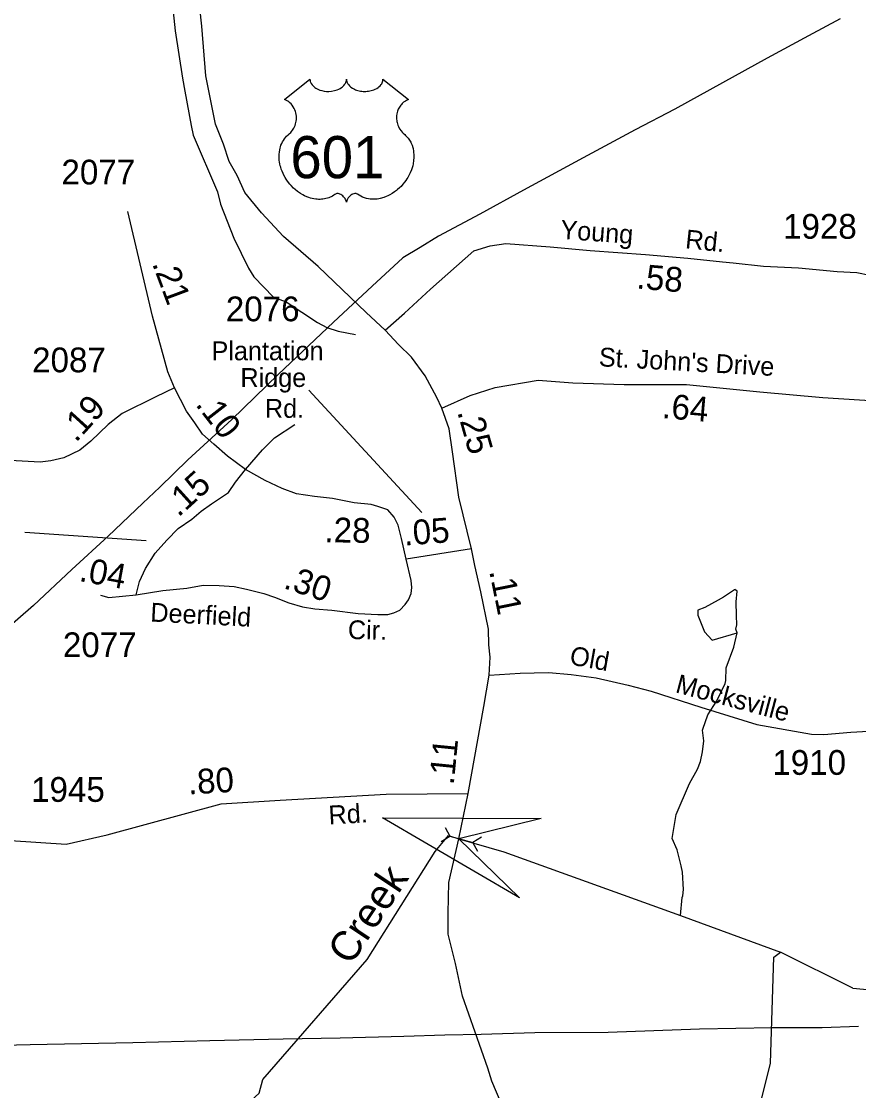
# Model space of a CAD drawing. Extents: x 1473865 to 1648260, y 639067 to 773536.
# Drawn here: x 1550747 to 1554969, y 728401 to 733795 of the extents above; entities that cross this region are included whole.
import ezdxf

# ---------------------------------------------------------------- set-up
doc = ezdxf.new("R2010")
doc.units = 0
for name, color, linetype in [('Exist Hydrographic Creek Single Shore', 7, 'Continuous'), ('Exist Hydrographic Creek Single Shore Label', 7, 'Continuous'), ('Exist Hydrographic Misc Water Feature', 7, 'Continuous'), ('Exist Road Non-System Type 51', 7, 'Continuous'), ('Exist Road Primary US Attributed', 7, 'Continuous'), ('Exist Road Primary US Mileage Hundredths English Label', 7, 'Continuous'), ('Exist Road Primary US Shield CELL', 7, 'Continuous'), ('Exist Road Primary US Shield Number Label', 7, 'Continuous'), ('Exist Road Secondary Mileage Hundredths English Label', 7, 'Continuous'), ('Exist Road Secondary Structure Culvert Attributed CELL', 7, 'Continuous'), ('Exist Road Secondary Structure Culvert CELL', 7, 'Continuous'), ('Exist Road Secondary Type 51 Attributed', 7, 'Continuous'), ('Exist Road Secondary Type 51 Label', 7, 'Continuous'), ('Exist Road Secondary Type 51 Number Label', 7, 'Continuous'), ('Exist Utilities Electrical Transmission Line', 7, 'Continuous')]:
    doc.layers.add(name, color=color, linetype=linetype)

msp = doc.modelspace()

# ---------------------------------------------------------------- linework, layer by layer
at = {"layer": 'Exist Hydrographic Creek Single Shore'}
msp.add_line((1554939.5, 728917.4), (1554575.2, 729099.4), dxfattribs=at)
for points in [[(1554939.5, 728917.4), (1555463.2, 728868.1), (1555764.2, 728898.1), (1556222.1, 728975.8), (1556405.4, 729018.1), (1556779.1, 729021.2), (1557136.3, 729080.5), (1557879.2, 729334.6), (1558138.2, 729329.4), (1558279.3, 729287.1), (1558904.3, 729294.2), (1559637.1, 729461.6), (1559799.5, 729505.1), (1560013.4, 729632), (1560085.3, 729716.7), (1560396.2, 729838.4), (1560910.4, 730035.2), (1561226.5, 730075.8), (1561432.4, 729910.3), (1561679, 729727.5), (1561858.8, 729689.7), (1562024.1, 729681)], [(1551204.1, 727326), (1551264.1, 727416.7), (1551408.2, 727555), (1551587.1, 727784.4), (1551887.2, 728333.1), (1551946.1, 728387.8), (1551964.2, 728456.3), (1552490.1, 729062.8), (1552833.5, 729607.6), (1552900.6, 729687.5), (1552953.3, 729671.3), (1553179.9, 729606), (1554071.3, 729283.3), (1554575.2, 729099.4)]]:
    msp.add_lwpolyline(points, dxfattribs=at)
at = {"layer": 'Exist Hydrographic Misc Water Feature'}
for points in [[(1551512, 733843.7), (1551521.8, 733747.5), (1551559.3, 733509.3), (1551570.9, 733442.5), (1551603, 733269.8), (1551613.8, 733221.6), (1551735.4, 732934.9), (1551751.5, 732873.4), (1551818.1, 732701.1), (1551892.7, 732549.4), (1551919.7, 732506.8), (1552018.3, 732403.1), (1552082.1, 732379.5), (1552240.5, 732275.4), (1552287.9, 732250.3), (1552343.5, 732233), (1552431.2, 732215)], [(1554357, 730710.1), (1554350.8, 730729.4), (1554355.8, 730750), (1554352.7, 730798.1), (1554352.4, 730866.2), (1554357, 730919.8), (1554345.2, 730928.1), (1554343.7, 730927.3), (1554287, 730890.5), (1554260.2, 730875.4), (1554194.1, 730838.5), (1554157.7, 730823.8), (1554159.2, 730799.9), (1554191.3, 730714.7), (1554230.5, 730673.9), (1554357, 730710.1)], [(1554071.3, 729283.3), (1554078.8, 729375.5), (1554083, 729383.4), (1554085.5, 729415.4), (1554081.3, 729503.4), (1554074, 729535.5), (1554053.4, 729615.9), (1554028.5, 729672.4), (1554048.7, 729793.1), (1554116, 729950.5), (1554157.4, 730021.6), (1554172.2, 730061.3), (1554181.1, 730109.1), (1554188.2, 730164.9), (1554181.8, 730218.5), (1554183.3, 730225), (1554208, 730297.3), (1554254.2, 730367.5), (1554295.8, 730454.6), (1554300.1, 730470.5), (1554301.5, 730534.4), (1554339.4, 730637.6), (1554357, 730710.1)], [(1554583.2, 726929.5), (1554474.2, 727424.1), (1554480.2, 728356.2), (1554525.2, 728539.1), (1554541.2, 729073.8), (1554575.2, 729099.4)]]:
    msp.add_lwpolyline(points, dxfattribs=at)
at = {"layer": 'Exist Road Non-System Type 51'}
msp.add_lwpolyline([(1551876.8, 731534.7), (1551962.3, 731634.1), (1552023, 731694.8), (1552125.1, 731761)], dxfattribs=at)
at = {"layer": 'Exist Road Primary US Attributed'}
for points in [[(1552581.2, 732238), (1552485.6, 732326.8), (1552243.2, 732559.2), (1552069, 732709.5), (1551957.8, 732829.2), (1551873, 732932.4), (1551834.2, 733018), (1551795.2, 733088.7), (1551766.3, 733175.1), (1551725.6, 733277.3), (1551676.7, 733519.9), (1551655.9, 733770.6), (1551634.5, 733972.8), (1551624.7, 734137.1), (1551630.3, 734279), (1551683.5, 734522.3), (1551723.3, 734663.7), (1551808.2, 735052.6), (1551809.4, 735160), (1551812.8, 735348), (1551785.6, 735644.6), (1551778.1, 735722.7)], [(1552867.6, 731843.2), (1552842, 731897.3), (1552783.9, 732006.8), (1552713.7, 732101.4), (1552648.8, 732164.9), (1552581.2, 732238)], [(1553017.2, 731133.5), (1552952.1, 731394.6), (1552921.7, 731622.9), (1552904.1, 731739.1), (1552867.6, 731843.2)], [(1553106.1, 730496.3), (1553110.4, 730587.5), (1553104, 730649), (1553101.9, 730729.5), (1553064.3, 730916.5), (1553033.6, 731050.7), (1553017.2, 731133.5)], [(1553000.2, 729900.4), (1553078.6, 730339.3), (1553106.1, 730496.3)], [(1553165.7, 728337.6), (1553118.8, 728447.7), (1553098.7, 728513.7), (1552971.5, 728876.6), (1552936.3, 729042.3), (1552899.2, 729190.4), (1552898.9, 729296.5), (1552902.2, 729450.4), (1552953.3, 729671.3), (1553000.2, 729900.4)]]:
    msp.add_lwpolyline(points, dxfattribs=at)
at = {"layer": 'Exist Road Primary US Shield CELL'}
msp.add_lwpolyline([(1552202.2, 733503.4), (1552202.6, 733498.1), (1552203.9, 733491.8), (1552204.8, 733488.5), (1552207.8, 733482.3), (1552212.7, 733474.9), (1552219.5, 733467.7), (1552227.1, 733461.4), (1552232.3, 733458), (1552241.1, 733453.3), (1552251, 733449.1), (1552262.1, 733446), (1552273.4, 733443.7), (1552285.8, 733442.3), (1552298, 733442.1), (1552311.2, 733443.1), (1552325.8, 733445.9), (1552332.6, 733447.6), (1552340.1, 733450.2), (1552347.1, 733453.1), (1552354.8, 733457.2), (1552360.9, 733461.2), (1552365.7, 733464.6), (1552372.6, 733471.2), (1552378, 733477.9), (1552380.3, 733481.7), (1552382.3, 733485.4), (1552385, 733493.1), (1552385.7, 733496.6), (1552386.3, 733503.7), (1552386.7, 733497.7), (1552387.3, 733494), (1552388.3, 733490.3), (1552389.8, 733486.5), (1552392.6, 733481), (1552395.6, 733476.4), (1552401.3, 733469.7), (1552404.9, 733466.3), (1552408.2, 733463.7), (1552416.9, 733457.7), (1552427.1, 733452.5), (1552432.1, 733450.3), (1552437.3, 733448.5), (1552443.8, 733446.5), (1552450.6, 733444.9), (1552457.3, 733443.7), (1552464.1, 733442.8), (1552471.1, 733442.2), (1552476.8, 733442.1), (1552483.8, 733442.2), (1552490.2, 733442.5), (1552496.8, 733443.3), (1552504.1, 733444.5), (1552510, 733445.8), (1552517.7, 733447.9), (1552524.7, 733450.4), (1552530.9, 733453), (1552538.8, 733457.2), (1552545.3, 733461.2), (1552550, 733465), (1552555.6, 733470.2), (1552560.9, 733476.3), (1552564, 733480.8), (1552566.2, 733485.5), (1552568.3, 733490.3), (1552569.6, 733495.5), (1552570.2, 733500), (1552570.3, 733503.8), (1552698.9, 733401.4), (1552695.8, 733400.2), (1552688.9, 733396.8), (1552683.3, 733393.5), (1552674.5, 733387.3), (1552670.7, 733383.9), (1552666.9, 733380.3), (1552663.4, 733376.5), (1552660.3, 733372.9), (1552656.6, 733367.8), (1552653.2, 733362.6), (1552650, 733356.9), (1552647.6, 733352), (1552643.6, 733341.6), (1552641.7, 733335.1), (1552640.5, 733329.5), (1552639, 733318.1), (1552638.6, 733312.6), (1552638.6, 733307.2), (1552638.9, 733301.5), (1552639.5, 733296), (1552640.4, 733290.3), (1552641.4, 733285.3), (1552643, 733279.2), (1552645.2, 733272), (1552648, 733265.1), (1552653.9, 733253.9), (1552661.5, 733242.5), (1552666.9, 733236.2), (1552672.2, 733230.7), (1552680.1, 733224), (1552684.4, 733220.2), (1552689.4, 733215.3), (1552697.4, 733205.9), (1552700.7, 733201.5), (1552704, 733196.6), (1552707, 733191.5), (1552710, 733186), (1552712.5, 733181.2), (1552717, 733170.2), (1552720.3, 733159.5), (1552721.8, 733153.9), (1552724.2, 733141.2), (1552725.1, 733135), (1552726.1, 733122.7), (1552726.1, 733107.8), (1552725, 733093.7), (1552722.4, 733077.2), (1552720.1, 733067.3), (1552716.8, 733055.8), (1552713.5, 733045.9), (1552707.6, 733031.2), (1552702.4, 733020.6), (1552695.7, 733008.1), (1552691, 733000.6), (1552685.6, 732992.5), (1552678.9, 732983.3), (1552671, 732973.4), (1552661.5, 732963), (1552653.8, 732955.3), (1552643.8, 732946.3), (1552637.7, 732941.3), (1552629.1, 732934.8), (1552617.2, 732926.9), (1552605.5, 732920.1), (1552595.6, 732915), (1552586.8, 732911.2), (1552575.4, 732906.9), (1552556.4, 732901.7), (1552549.5, 732900.2), (1552541.3, 732899), (1552533.6, 732898.2), (1552526.1, 732897.8), (1552516.1, 732897.8), (1552506.2, 732898.5), (1552496.8, 732899.9), (1552487, 732902), (1552476.7, 732905), (1552467.4, 732908.6), (1552458, 732913.3), (1552442.1, 732923.3), (1552437.5, 732925.7), (1552434.9, 732926.4), (1552428.7, 732926.7), (1552423, 732925.5), (1552417, 732923.2), (1552413.5, 732921.3), (1552408.7, 732918.1), (1552405.1, 732915.3), (1552400.7, 732911.1), (1552397.6, 732907.6), (1552395.3, 732904.8), (1552390.8, 732897.8), (1552389.2, 732894.4), (1552387.6, 732890.1), (1552386.1, 732883.7), (1552384.1, 732891.8), (1552381.7, 732897.1), (1552379, 732901.7), (1552376.1, 732905.7), (1552371.7, 732910.9), (1552367.6, 732914.7), (1552362.8, 732918.7), (1552357.6, 732921.8), (1552353.5, 732923.9), (1552349.7, 732925.4), (1552345, 732926.5), (1552341.3, 732926.8), (1552338.1, 732926.7), (1552333.9, 732925.8), (1552328, 732921.6), (1552322.5, 732917.8), (1552316.5, 732914), (1552309.4, 732910.2), (1552304.2, 732907.8), (1552297.9, 732905.4), (1552290.6, 732902.9), (1552282.7, 732900.9), (1552274.6, 732899.3), (1552267.5, 732898.2), (1552259.8, 732897.5), (1552252.9, 732897.2), (1552245.7, 732897.3), (1552238.9, 732897.9), (1552231.1, 732898.5), (1552221.4, 732900), (1552213.3, 732901.8), (1552204.8, 732904.1), (1552196.1, 732906.8), (1552186.7, 732910.4), (1552175, 732915.5), (1552166.9, 732919.7), (1552154.1, 732927), (1552139, 732937.4), (1552127.7, 732946.6), (1552119.4, 732954.2), (1552107.1, 732966.6), (1552100, 732974.8), (1552088.7, 732989.3), (1552081.5, 732999.9), (1552076.8, 733007.7), (1552070, 733020.1), (1552066.2, 733027.9), (1552061.3, 733039.3), (1552057.5, 733049.8), (1552054.3, 733059.6), (1552052.6, 733065.9), (1552050.2, 733077), (1552048.7, 733084.8), (1552047.3, 733095.5), (1552046.5, 733106.8), (1552046.3, 733117.2), (1552046.6, 733125.9), (1552047.6, 733136), (1552049.3, 733146.7), (1552051.3, 733155.9), (1552053.2, 733162.5), (1552055.9, 733170.6), (1552059.5, 733179.5), (1552063.8, 733188), (1552067.8, 733195), (1552072.9, 733202.6), (1552077.9, 733209.1), (1552084.5, 733216.2), (1552091.4, 733222.8), (1552097.6, 733227.9), (1552105.1, 733235.2), (1552108.9, 733239.6), (1552113.6, 733245.7), (1552117.3, 733251.4), (1552120.3, 733256.5), (1552124.2, 733264), (1552126.6, 733269.7), (1552129.5, 733278.3), (1552131, 733284.4), (1552132.5, 733292.2), (1552133.5, 733299.6), (1552133.9, 733308.8), (1552133.7, 733316.4), (1552132.7, 733325.3), (1552131, 733333.8), (1552129, 733341.2), (1552125.8, 733349.8), (1552122.9, 733356), (1552117.9, 733364.4), (1552112.5, 733372.2), (1552106.8, 733378.6), (1552101.1, 733384.3), (1552095.6, 733388.6), (1552090.4, 733392.3), (1552083.9, 733396.3), (1552077.6, 733399.4), (1552073.6, 733401)], close=True, dxfattribs=at)
at = {"layer": 'Exist Road Secondary Structure Culvert Attributed CELL'}
msp.add_lwpolyline([(1553258.3, 729373.3), (1552567.5, 729776.8), (1553367.5, 729772.7), (1552953.3, 729671.3)], close=True, dxfattribs=at)
at = {"layer": 'Exist Road Secondary Structure Culvert CELL'}
for p, q in [((1552883.2, 729728.2), (1552907.4, 729683.6)), ((1552864.2, 729657), (1552907.4, 729683.6)), ((1552907.4, 729683.6), (1553024.3, 729652.4)), ((1553067.5, 729679), (1553024.3, 729652.4)), ((1553048.5, 729607.8), (1553024.3, 729652.4))]:
    msp.add_line(p, q, dxfattribs=at)
at = {"layer": 'Exist Road Secondary Type 51 Attributed'}
msp.add_line((1553017.2, 731133.5), (1552688.1, 731082.7), dxfattribs=at)
for points in [[(1551518.3, 731945.6), (1551486, 732026.5), (1551408.6, 732307.9), (1551283, 732836)], [(1552581.2, 732238), (1552679.2, 732322.8), (1552810.7, 732445), (1553028, 732638.4), (1553110.8, 732663), (1553189.5, 732674.1), (1553413.1, 732657.2), (1553614.8, 732638.5), (1553894.6, 732618.6), (1554108.3, 732599.9), (1554282.2, 732582), (1554336.1, 732576.5), (1554489.5, 732560.8), (1554665.4, 732552.4), (1554861.2, 732533.8), (1554960.7, 732527.8), (1555026.3, 732515.3), (1555091.9, 732512.9), (1555369.8, 732502.6), (1555470, 732506.4), (1555494.1, 732509.7)], [(1552867.6, 731843.2), (1553010.7, 731907.1), (1553135.4, 731948.7), (1553352.9, 731985.5), (1553528.4, 731971.7), (1553786.7, 731962.6), (1554100.8, 731962.6), (1554470.4, 731925.6), (1554789.1, 731897.8), (1555080.2, 731879.3), (1555406.4, 731877.4), (1555514.5, 731894.3), (1555575, 731921.7), (1555635.1, 732005), (1555643.7, 732095.8), (1555624.7, 732165.8), (1555550.5, 732267.6), (1555503.7, 732340.7), (1555485.2, 732419.3), (1555481.3, 732476.1), (1555494.1, 732509.7)], [(1551518.3, 731945.6), (1551424.1, 731900.6), (1551255.3, 731817.6), (1551183.6, 731761.3), (1551096.4, 731677.6), (1551041.5, 731631.2), (1550961.3, 731593.2), (1550895.2, 731577.7), (1550841.8, 731572.1), (1550720.8, 731577.7), (1550616.8, 731587.6)], [(1551876.8, 731534.7), (1551785.8, 731600.9), (1551716.8, 731661.7), (1551660.4, 731712.8), (1551621, 731770.5), (1551578.8, 731828.2), (1551518.3, 731945.6)], [(1551325.1, 730902.5), (1551341.7, 730968.7), (1551372, 731035), (1551421.7, 731112.3), (1551479.6, 731178.6), (1551537.5, 731236.5), (1551605.5, 731283.7), (1551653.4, 731324.9), (1551705.8, 731360.8), (1551791.2, 731418.8), (1551827.2, 731471.2), (1551876.8, 731534.7)], [(1552688.1, 731082.7), (1552663, 731186.8), (1552646.4, 731253.1), (1552627.1, 731294.5), (1552594, 731330.4), (1552545.2, 731348.1), (1552511.5, 731357.4), (1552425.6, 731366.6), (1552315.4, 731388.4), (1552225.4, 731397.5), (1552134.4, 731411.3), (1552061.6, 731438), (1551976.1, 731479.5), (1551876.8, 731534.7)], [(1551325.1, 730902.5), (1551460.3, 730924.6), (1551581.3, 730936.2), (1551664.1, 730950), (1551744.5, 730949), (1551819, 730943.5), (1551882.8, 730930.7), (1551968.7, 730909.2), (1552023.9, 730890.8), (1552094.7, 730861.1), (1552163.7, 730841.8), (1552227.1, 730830.7), (1552312.6, 730825.2), (1552445.1, 730808.6), (1552544.4, 730803.1), (1552594, 730803.1), (1552624.3, 730811.4), (1552654.7, 730825.2), (1552682.3, 730852.8), (1552698.8, 730877.6), (1552712.6, 730908), (1552715.4, 730938.4), (1552712.6, 730974.3), (1552688.1, 731082.7)], [(1551145.8, 730899.7), (1551187.2, 730888.7), (1551325.1, 730902.5)], [(1553106.1, 730496.3), (1553262.9, 730506.9), (1553333.5, 730507.8), (1553407.6, 730510.5), (1553519.3, 730500.5), (1553645.5, 730483.6), (1553806.5, 730445.5), (1553923.1, 730415.8), (1554173.1, 730335.2), (1554455.2, 730247.5), (1554731.6, 730199.7), (1554793.2, 730198), (1554930.2, 730208.9), (1555019.7, 730214.6)], [(1548902.4, 729804.5), (1549114.9, 729789.7), (1549464.3, 729753.6), (1549657.9, 729730.3), (1550037.6, 729715.6), (1550180.8, 729708.3), (1550403, 729675.2), (1550537, 729672.9), (1550972.3, 729644), (1551180, 729690.7), (1551754.7, 729846.8), (1552051.8, 729865.7), (1552586.3, 729896.6), (1553000.2, 729900.4)]]:
    msp.add_lwpolyline(points, dxfattribs=at)
at = {"layer": 'Exist Road Secondary Type 51 Number Label'}
for p, q in [((1552767, 731317.6), (1552196.7, 731935.4)), ((1551375.2, 731175), (1550764.2, 731215.7))]:
    msp.add_line(p, q, dxfattribs=at)
at = {"layer": 'Exist Utilities Electrical Transmission Line'}
for points in [[(1554875.9, 733808.6), (1554717.3, 733722), (1554508.3, 733609.9), (1554283.3, 733486), (1554042.3, 733352.2), (1553841.5, 733248), (1553580.3, 733106.4), (1553279, 732943.2), (1553058.1, 732823.2), (1552851.1, 732711.1), (1552758.7, 732654), (1552670.2, 732602.7), (1552515, 732460.2), (1552321.5, 732277.8), (1552041.4, 732014.5), (1551807.5, 731786.5), (1551585.8, 731582.5), (1551444.5, 731445.4), (1551358.7, 731365.1), (1551184, 731198.6), (1551001.3, 731029.8), (1550808.1, 730849), (1550649.6, 730709.6)], [(1547168.5, 728542.3), (1547394.8, 728550.6), (1547700.9, 728557.2), (1548257.2, 728571.6), (1548845.6, 728587.5), (1549331.9, 728599.1), (1549764.1, 728607.6), (1550242.4, 728619.3), (1550790.8, 728633.9), (1551309, 728643), (1551697.2, 728654.2), (1552067.6, 728661.9), (1552353.6, 728666.9), (1552675.8, 728675.4), (1552882, 728681.9), (1553066.1, 728684.5), (1553336.3, 728693.9), (1553706.3, 728695.6), (1554166.6, 728711.7), (1554533, 728719.3), (1554784.9, 728719.1), (1554969.1, 728725.7)]]:
    msp.add_lwpolyline(points, dxfattribs=at)

# ---------------------------------------------------------------- texts
at = {"layer": 'Exist Hydrographic Creek Single Shore Label'}
msp.add_text('Creek', height=150, rotation=56.3932, dxfattribs=at).set_placement((1552407.2, 729027.2))
at = {"layer": 'Exist Road Primary US Mileage Hundredths English Label'}
for s, rotation, p in [('.25', 285.8371, (1552944.3, 731825)), ('.11', 281.4678, (1553105.8, 731021.5)), ('.11', 84.3461, (1552926.8, 729939.9))]:
    msp.add_text(s, height=125, rotation=rotation, dxfattribs=at).set_placement(p)
at = {"layer": 'Exist Road Primary US Shield Number Label'}
msp.add_text('601', height=212.5, dxfattribs=at).set_placement((1552103.4, 733004.1))
at = {"layer": 'Exist Road Secondary Mileage Hundredths English Label'}
for s, rotation, p in [('.21', 290.4602, (1551404.6, 732573.6)), ('.58', 354.9926, (1553846.2, 732448)), ('.64', 355.026, (1553975, 731794.5)), ('.19', 47.6875, (1551021.9, 731667.1)), ('.10', 307.9073, (1551621.3, 731861.4)), ('.15', 42.1604, (1551538.5, 731290.5)), ('.28', 359.1116, (1552274.3, 731167.5)), ('.05', 4.3594, (1552678.6, 731150.4)), ('.04', 349.6596, (1551033.4, 730972.3)), ('.30', 341.7097, (1552063.6, 730936.8)), ('.80', 3.3009, (1551589.7, 729894.7))]:
    msp.add_text(s, height=125, rotation=rotation, dxfattribs=at).set_placement(p)
at = {"layer": 'Exist Road Secondary Type 51 Label'}
for s, rotation, p in [('Young', 355.9395, (1553462.9, 732698.6)), ('Rd.', 354.1408, (1554092.1, 732651)), ("St. John's Drive", 356.7845, (1553657.4, 732055.7)), ('Deerfield', 357.0354, (1551395.3, 730767.5)), ('Cir.', 358.7092, (1552392.5, 730679.2)), ('Old', 349.9471, (1553507.6, 730551.3)), ('Mocksville', 345.1618, (1554040.6, 730410.9)), ('Rd.', 3.3009, (1552298.4, 729743.1))]:
    msp.add_text(s, height=95, rotation=rotation, dxfattribs=at).set_placement(p)
for s, p in [('Plantation', (1551705.5, 732085.5)), ('Ridge', (1551851.3, 731950.8)), ('Rd.', (1551974.8, 731795.1))]:
    msp.add_text(s, height=95, dxfattribs=at).set_placement(p)
at = {"layer": 'Exist Road Secondary Type 51 Number Label'}
for s, p in [('2077', (1550948.6, 732972.4)), ('1928', (1554588.1, 732698.6)), ('2076', (1551777.7, 732282.2)), ('2087', (1550800.7, 732024.8)), ('2077', (1550955.9, 730587.5)), ('1910', (1554534.1, 729993.8)), ('1945', (1550795.5, 729857.5))]:
    msp.add_text(s, height=125, dxfattribs=at).set_placement(p)

doc.saveas('drawing.dxf')
